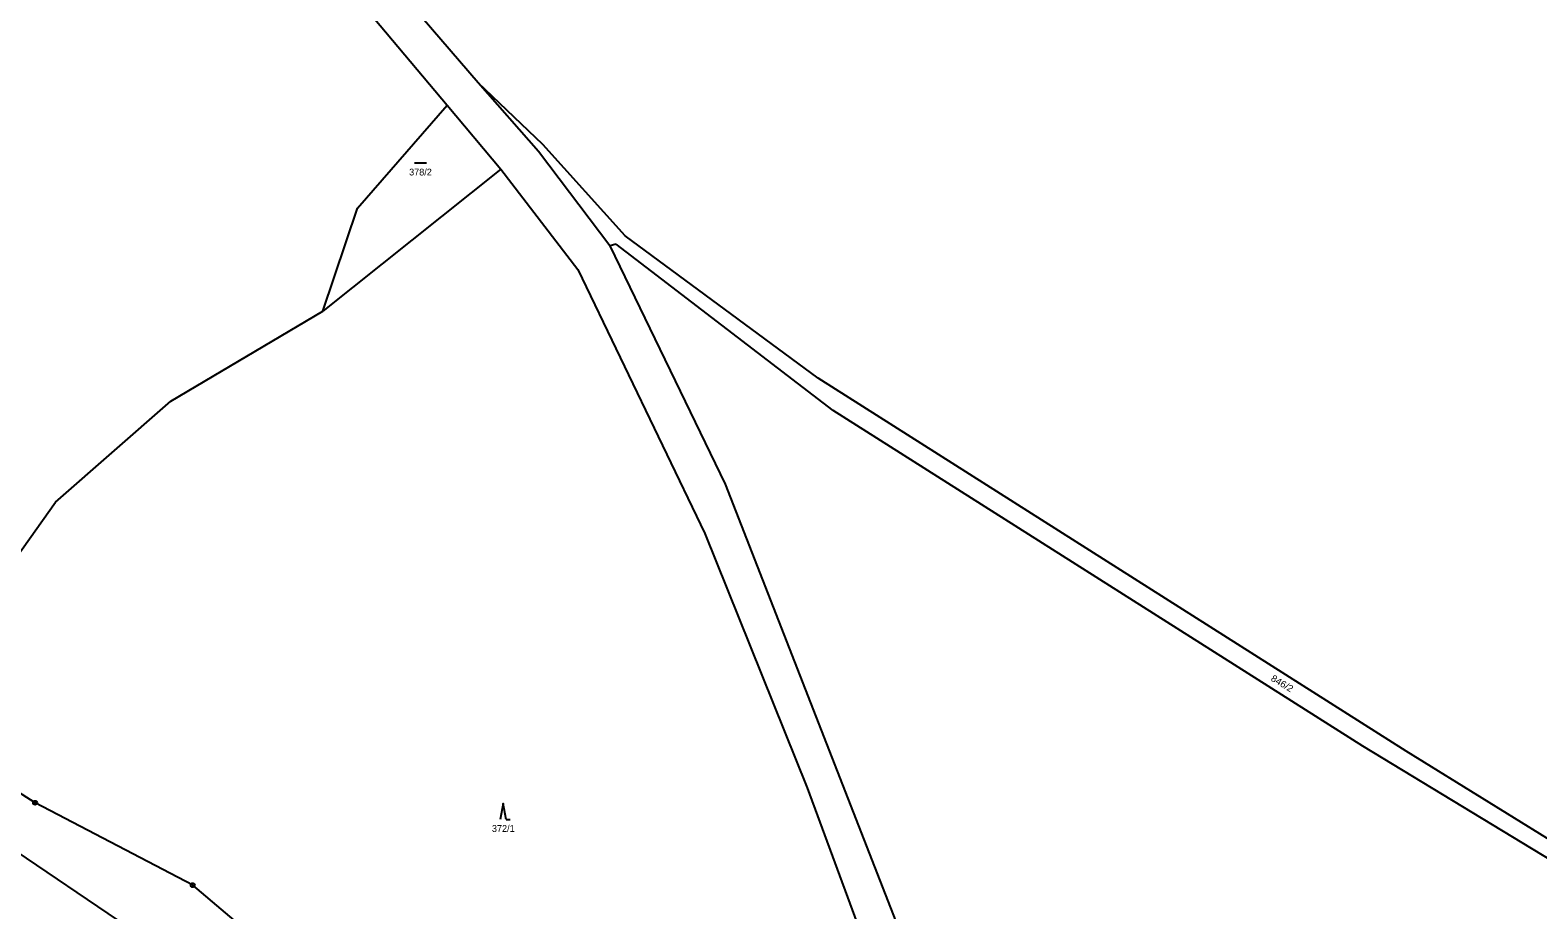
# Model space of a CAD drawing. Extents: x -739410 to -735662, y -942282 to -940043.
# Drawn here: x -736544.3 to -736167, y -941615.1 to -941395 of the extents above; entities that cross this region are included whole.
import ezdxf
from ezdxf.enums import TextEntityAlignment as Align

# ---------------------------------------------------------------- set-up
doc = ezdxf.new("R2010")
doc.units = 0
doc.header["$LTSCALE"] = 0.68
for name, color, linetype, lineweight in [('1', 7, 'Continuous', 25), ('3', 7, 'Continuous', 25), ('8', 7, 'Continuous', 25)]:
    doc.layers.add(name, color=color, linetype=linetype, lineweight=lineweight)
doc.layers.add('2', color=7, linetype='Continuous')

msp = doc.modelspace()

# ---------------------------------------------------------------- linework, layer by layer
at = {"layer": '1'}
for p, q in [((-736432.14, -941408.2), (-736505.81, -941322.6)), ((-736465.43, -941383.41), (-736439.91, -941413.78)), ((-736415.92, -941423.57), (-736432.14, -941408.2)), ((-736417.04, -941425.34), (-736432.14, -941408.2)), ((-736462.32, -941439.56), (-736439.91, -941413.78)), ((-736439.91, -941413.78), (-736426.45, -941429.81)), ((-736395.32, -941446.43), (-736415.92, -941423.57)), ((-736399.23, -941448.96), (-736417.04, -941425.34)), ((-736426.45, -941429.81), (-736471.02, -941465.28)), ((-736426.45, -941429.81), (-736407.23, -941454.89)), ((-736471.02, -941465.28), (-736462.32, -941439.56)), ((-736347.06, -941482.05), (-736395.32, -941446.43)), ((-736397.58, -941448.52), (-736399.23, -941448.96)), ((-736399.23, -941448.96), (-736370.36, -941508.59)), ((-736343.34, -941490.2), (-736397.58, -941448.52)), ((-736407.23, -941454.89), (-736375.38, -941520.93)), ((-736509.08, -941487.79), (-736471.02, -941465.28)), ((-736199.87, -941575.37), (-736347.06, -941482.05)), ((-736537.92, -941513.11), (-736509.08, -941487.79)), ((-736210.76, -941574.12), (-736343.34, -941490.2)), ((-736370.36, -941508.59), (-736326.29, -941621.47)), ((-736570.69, -941559.22), (-736537.92, -941513.11)), ((-736375.38, -941520.93), (-736349.77, -941584.59)), ((-736543.03, -941588.3), (-736574.93, -941567.93)), ((-736152.48, -941609.56), (-736210.76, -941574.12)), ((-736146.73, -941608.32), (-736199.87, -941575.37)), ((-736349.77, -941584.59), (-736323.07, -941657.18)), ((-736565.04, -941588.83), (-736517.32, -941621.13)), ((-736503.59, -941608.92), (-736543.03, -941588.3)), ((-736457.48, -941647.85), (-736503.59, -941608.92))]:
    msp.add_line(p, q, dxfattribs=at)
at = {"layer": '3'}
for p, q in [((-736448.078, -941428.23), (-736445.078, -941428.23)), ((-736425.11, -941592.47), (-736424.114, -941592.47))]:
    msp.add_line(p, q, dxfattribs=at)
msp.add_lwpolyline([(-736425.11, -941592.47), (-736425.86, -941588.47), (-736426.61, -941592.47)], dxfattribs=at)
at = {"layer": '8'}
for centre, radius in [((-736543.03, -941588.2999), 0.5), ((-736543.03, -941588.2999), 0.0303), ((-736503.59, -941608.9199), 0.5), ((-736503.59, -941608.9199), 0.0303)]:
    msp.add_circle(centre, radius, dxfattribs=at)

# ---------------------------------------------------------------- texts
at = {"layer": '2'}
for s, p in [('378/2', (-736446.58, -941431.355)), ('372/1', (-736425.86, -941595.595))]:
    msp.add_text(s, height=1.7, dxfattribs=at).set_placement(p, align=Align.CENTER)
at = {"layer": '2', "width": 1.05}
msp.add_text('846/2', height=1.7, rotation=329, dxfattribs=at).set_placement((-736231.3753, -941559.1775), align=Align.CENTER)

doc.saveas('drawing.dxf')
